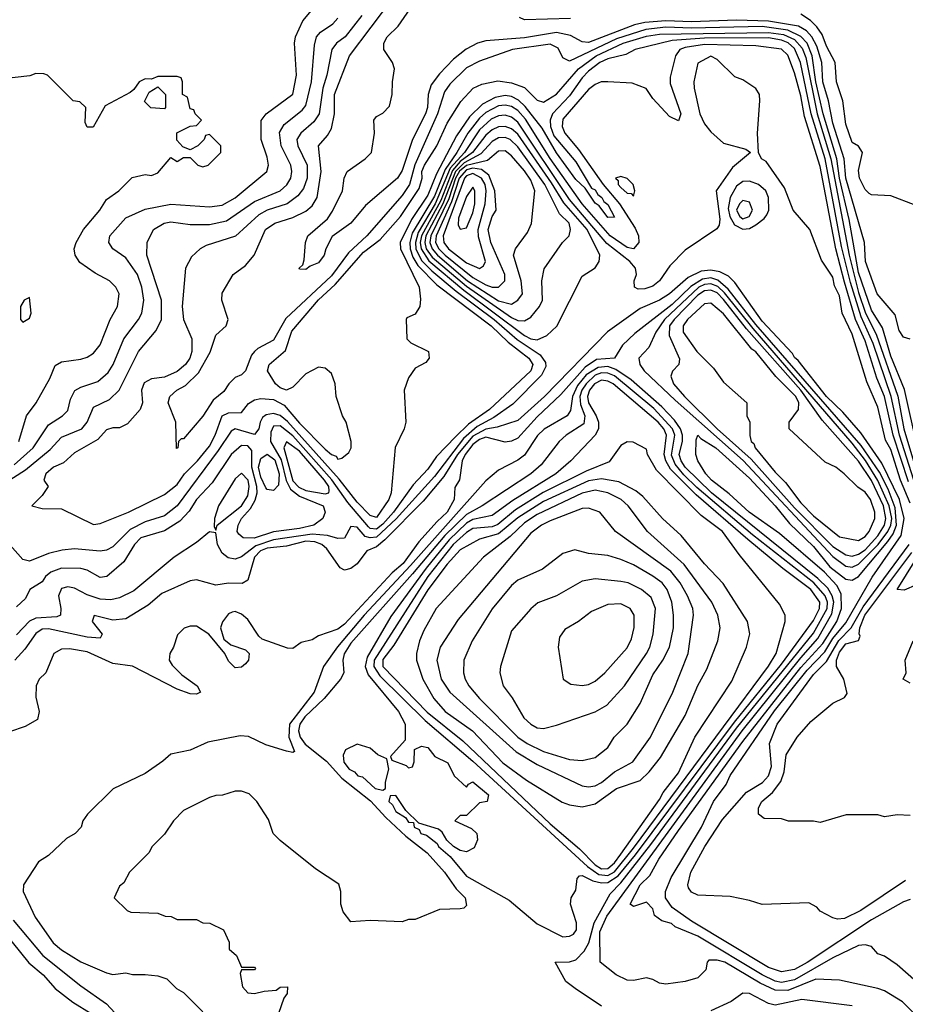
# Model space of a CAD drawing. Header units: inches. Extents: x 2348341 to 2479810, y 460419 to 613669.
# Tile 355 of 656: x 2383120 to 2385875, y 563418 to 566483. Entities that reach past the tile are written whole.
import ezdxf

# ---------------------------------------------------------------- set-up
doc = ezdxf.new("R2010")
doc.units = ezdxf.units.IN
doc.header["$MEASUREMENT"] = 0
doc.layers.add('C3586', color=7, linetype='Continuous')

msp = doc.modelspace()

# ---------------------------------------------------------------- linework, layer by layer
at = {"layer": 'C3586', "color": 2}
for points, elevation in [([(2383102.8, 565097.2), (2383161.7, 565150), (2383210, 565221.6), (2383253.2, 565250), (2383270, 565266.8), (2383278, 565302), (2383291.5, 565328.5), (2383310, 565339.3), (2383362.8, 565357.2), (2383394.9, 565385.1), (2383411.2, 565410), (2383443.5, 565490), (2383489.6, 565550), (2383499.6, 565570), (2383506.3, 565610), (2383500.4, 565650), (2383486.6, 565690), (2383450, 565741.6), (2383409.4, 565770), (2383397, 565790), (2383400.7, 565810), (2383450, 565866), (2383510, 565893.7), (2383590, 565908.8), (2383710, 565900.3), (2383750, 565906), (2383790, 565928.9), (2383889.3, 566010), (2383894, 566030), (2383890, 566055.3), (2383871.3, 566110), (2383871.3, 566168.7), (2383886.6, 566190), (2383970, 566251), (2383981.1, 566310), (2383974.7, 566410), (2383977.6, 566430), (2384001, 566479), (2384043.7, 566530)], 78), ([(2385913.3, 565150), (2385872.3, 565332.3), (2385830, 565436.2), (2385803.9, 565523.9), (2385770, 565578.9), (2385730, 565695.6), (2385701.1, 565861.1), (2385670, 565989.5), (2385662.6, 566050), (2385619.6, 566190), (2385597, 566290), (2385585.6, 566370), (2385569.9, 566409.9), (2385550.3, 566430.3), (2385509.9, 566449.9), (2385430, 566461.7), (2385210, 566456.6), (2385130, 566459.9), (2385067.8, 566452.2), (2384977, 566423), (2384830, 566353.6), (2384810, 566364), (2384794.8, 566394.8), (2384770, 566407.1), (2384653.4, 566390), (2384550, 566353.7), (2384510, 566332.6), (2384458.2, 566281.8), (2384441.3, 566258.7), (2384419.7, 566190), (2384349, 566031), (2384332.8, 565970), (2384310, 565935.8), (2384200.3, 565810), (2384143.1, 565756.9), (2384090, 565685.6), (2383947.5, 565552.5), (2383910, 565485.6), (2383860.3, 565459.7), (2383850.2, 565449.8), (2383841.2, 565438.8), (2383822, 565390), (2383810, 565378), (2383790, 565369.4), (2383770.6, 565350), (2383754.7, 565325.3), (2383721.5, 565298.5), (2383690, 565249), (2383630, 565178), (2383622, 565178), (2383614, 565170), (2383612, 565150), (2383608, 565148), (2383605.2, 565230), (2383582, 565290), (2383586.6, 565310), (2383609.3, 565330), (2383635.6, 565344.4), (2383675.9, 565384.1), (2383712.3, 565447.7), (2383730, 565501), (2383762, 565530), (2383768.7, 565550), (2383749.3, 565610), (2383750, 565631.3), (2383784, 565690), (2383822.5, 565717.5), (2383849.6, 565750.4), (2383885.1, 565830), (2383914, 565850), (2383970, 565867.2), (2384010, 565886.7), (2384030, 565903.8), (2384045.4, 565930), (2384057.8, 566010), (2384049.6, 566090), (2384077.6, 566122.4), (2384090, 566144.7), (2384099.1, 566190), (2384099.1, 566250), (2384146, 566370), (2384281.3, 566550)], 66), ([(2385890, 565489), (2385870, 565495.3), (2385856, 565516), (2385843.9, 565563.9), (2385788.2, 565630), (2385751.2, 565730), (2385747.8, 565790), (2385690.6, 565990), (2385685.5, 566050), (2385650, 566160.7), (2385636.2, 566230), (2385618.5, 566290), (2385615.4, 566350), (2385600.3, 566400.3), (2385584.8, 566430), (2385568, 566448), (2385542.7, 566462.7), (2385450, 566478.8), (2385350, 566481.2), (2385210, 566475.8), (2385130, 566479.6), (2385065.3, 566474.7), (2385033.1, 566466.9), (2384890, 566411.6), (2384870, 566413.6), (2384833.5, 566433.5), (2384790, 566443.2), (2384690, 566426.8), (2384570, 566416.9), (2384544, 566410), (2384509.3, 566390.7), (2384470, 566360.5), (2384425.9, 566314.1), (2384400.3, 566279.7), (2384391.2, 566250), (2384389.1, 566210), (2384382.4, 566190), (2384342.3, 566110), (2384310, 566013.2), (2384295.8, 565990), (2384195.8, 565904.2), (2384150, 565849.3), (2384092, 565808), (2384072.7, 565770), (2384067.7, 565750), (2384050, 565726), (2384024, 565716), (2384010, 565705.2), (2383990, 565706), (2383989, 565710), (2384000.4, 565719.6), (2384004.8, 565735.2), (2384009.6, 565790), (2384016.2, 565810), (2384077.1, 565862.9), (2384093.4, 565886.6), (2384124.5, 565950), (2384129.3, 565990), (2384139, 566010), (2384195.1, 566050), (2384214.5, 566070), (2384224, 566130), (2384222, 566170), (2384230, 566182), (2384250, 566192), (2384270, 566214), (2384279, 566250), (2384279.3, 566290), (2384286, 566330), (2384279.3, 566350), (2384253.2, 566390), (2384253.2, 566410), (2384262.7, 566430), (2384297.2, 566462.8), (2384344.5, 566530)], 62), ([(2384184.2, 566495.8), (2384132.8, 566430), (2384106, 566410), (2384091.2, 566390), (2384075.6, 566310), (2384062.8, 566270), (2384052, 566190), (2384035.4, 566164.6), (2383995.1, 566130), (2383982.6, 566110), (2383984.8, 566090), (2384014.2, 566030), (2384014.2, 565990), (2384002.9, 565957.1), (2383985.5, 565934.5), (2383951.8, 565910), (2383890, 565890.2), (2383864.3, 565875.7), (2383790.9, 565809.1), (2383699.7, 565780.3), (2383681.2, 565770), (2383654.8, 565745.2), (2383636, 565710), (2383625.1, 565590), (2383629.6, 565550), (2383655.8, 565490), (2383655.1, 565450), (2383649.7, 565430), (2383635.8, 565410), (2383610, 565387.7), (2383570, 565370.3), (2383530, 565364.9), (2383507.3, 565352.7), (2383498.7, 565330), (2383501.6, 565290), (2383494.5, 565270), (2383455.3, 565224.7), (2383430, 565213), (2383410, 565213), (2383390, 565206.8), (2383363.3, 565176.7), (2383290, 565134.9), (2383256.1, 565103.9), (2383225.2, 565090), (2383201.2, 565070), (2383195.3, 565050), (2383208.7, 565030), (2383190, 565002), (2383158, 564970), (2383190, 564961.2), (2383250, 564960.9), (2383350, 564911.8), (2383370, 564914.5), (2383458.8, 564950), (2383570, 565005.1), (2383610, 565036.2), (2383632.7, 565070), (2383673.6, 565110), (2383710, 565155.8), (2383728.1, 565190), (2383750.2, 565249.8), (2383770, 565259.8), (2383810, 565260.7), (2383831.7, 565288.3), (2383850, 565299.6), (2383870, 565304.2), (2383910, 565300.5), (2383942.8, 565282.8), (2383990, 565227.6), (2384070, 565146), (2384090, 565129.5), (2384104.1, 565124.1), (2384110, 565115.3), (2384122, 565118), (2384143.6, 565136.4), (2384151.3, 565150), (2384151, 565170), (2384136, 565230), (2384124.7, 565250), (2384104.7, 565310), (2384101, 565350), (2384090, 565382), (2384070, 565398), (2384050, 565401), (2384010, 565380.7), (2383970, 565339.1), (2383950, 565330.4), (2383930, 565337.1), (2383915.5, 565350), (2383890.6, 565390), (2383896.3, 565410), (2383946.8, 565453.2), (2383966.3, 565513.7), (2384049.1, 565610.9), (2384100.9, 565659.1), (2384190, 565759.3), (2384241.3, 565798.7), (2384304.7, 565870), (2384362.8, 565957.2), (2384372.4, 565990), (2384371.3, 566010), (2384379.2, 566030), (2384417.4, 566090), (2384450, 566160.9), (2384492, 566228), (2384530.5, 566269.5), (2384557.3, 566282.7), (2384607.1, 566292.9), (2384650, 566286.9), (2384690, 566271.8), (2384730, 566232.3), (2384750, 566226), (2384790, 566251.1), (2384858.4, 566330), (2384913.2, 566370), (2384997, 566410), (2385070, 566431.5), (2385110, 566438.3), (2385450, 566443.4), (2385496.6, 566436.6), (2385530, 566420.8), (2385554, 566394), (2385565.4, 566365.4), (2385600.8, 566190), (2385643.7, 566050), (2385700.1, 565750), (2385730, 565633.7), (2385751.5, 565570), (2385784.7, 565504.7), (2385851.7, 565311.7), (2385870.5, 565210), (2385910, 565078.3)], 70), ([(2385906, 565906), (2385830, 565935.1), (2385770, 565938), (2385762.4, 565942.4), (2385750, 565954), (2385733.2, 565990), (2385730, 566014), (2385742, 566070), (2385729.4, 566089.4), (2385710, 566101.2), (2385690, 566158), (2385680.5, 566230), (2385660.7, 566290), (2385657.4, 566350), (2385630, 566400.7), (2385616.6, 566436.6), (2385600.4, 566460.4), (2385580.7, 566480.7), (2385550, 566500.5)], 58), ([(2383025.1, 565010), (2383138, 565082), (2383215.2, 565144.8), (2383250, 565183.7), (2383313.6, 565210), (2383329.7, 565230), (2383350, 565277.1), (2383399.4, 565300.6), (2383429.8, 565330.2), (2383490, 565450.7), (2383544.4, 565515.6), (2383561.3, 565550), (2383561, 565610), (2383515.6, 565750), (2383516, 565790), (2383536, 565830), (2383569.2, 565850), (2383590, 565854.3), (2383650, 565846), (2383710, 565846), (2383763.5, 565856.5), (2383850, 565917.4), (2383930, 565950.4), (2383951.5, 565968.5), (2383963.5, 565990), (2383966.9, 566010), (2383963.1, 566030), (2383933.7, 566090), (2383928.6, 566131.4), (2383942.8, 566157.2), (2383998.7, 566201.3), (2384010, 566216.3), (2384027.7, 566290), (2384036.6, 566403.4), (2384043, 566430), (2384055.8, 566444.2), (2384094, 566470), (2384110, 566488)], 74), ([(2384833.4, 566486.6), (2384690, 566482.7), (2384675.3, 566490)], 58), ([(2385901.5, 565050), (2385856.9, 565190), (2385831.4, 565310), (2385775, 565475), (2385738, 565558), (2385704.5, 565664.5), (2385677.1, 565777.1), (2385625.5, 566050), (2385582.6, 566190), (2385549.3, 566350), (2385530, 566392.9), (2385510.6, 566410.6), (2385490, 566419.6), (2385450, 566426), (2385250, 566425.4), (2385150, 566418.1), (2385034.8, 566390), (2385005.4, 566374.6), (2384950, 566361.4), (2384924.6, 566350), (2384890, 566322.4), (2384870, 566302.3), (2384830, 566246), (2384777.6, 566190), (2384770.2, 566170), (2384771.2, 566150), (2384781.6, 566121.6), (2384850, 566040.3), (2384899.1, 565959.1), (2384910, 565953.7), (2384918.9, 565938.9), (2384931.5, 565930), (2384936.9, 565916.9), (2384950, 565907.3), (2384970, 565868), (2384950, 565867.6), (2384923.1, 565903.1), (2384910, 565912.3), (2384879.1, 565959.1), (2384850, 565985.1), (2384790, 566068.3), (2384745.3, 566145.3), (2384692.6, 566212.6), (2384672.1, 566232.1), (2384650, 566244.2), (2384630, 566246.9), (2384598.9, 566241.1), (2384559.8, 566220.2), (2384519.2, 566180.8), (2384478.4, 566121.6), (2384416.6, 566003.4), (2384390, 565936.8), (2384338.6, 565861.4), (2384303.7, 565790), (2384304.9, 565770), (2384362.4, 565650), (2384367.1, 565612.9), (2384364.7, 565590), (2384350, 565566), (2384324.7, 565555.3), (2384322, 565550), (2384324.7, 565490), (2384336.9, 565476.9), (2384392, 565450), (2384394, 565430), (2384383.6, 565416.4), (2384350, 565398), (2384330, 565368), (2384316, 565330), (2384321, 565230), (2384316, 565210), (2384288.2, 565151.8), (2384275.3, 565010), (2384268, 564990), (2384230, 564933.6), (2384210, 564939.7), (2384170, 564981.6), (2384113.4, 565053.4), (2383952.7, 565232.7), (2383930, 565250.7), (2383910, 565257.7), (2383887.1, 565252.9), (2383875.6, 565244.4), (2383867.6, 565230), (2383864.2, 565210), (2383850, 565191.6), (2383790.4, 565209.6), (2383777.5, 565202.5), (2383737.9, 565142.1), (2383610, 564969.8), (2383570, 564938.7), (2383510, 564920.3), (2383463.9, 564896.1), (2383410, 564842.4), (2383390, 564831.5), (2383370, 564828.4), (2383290, 564835.6), (2383251.6, 564831.6), (2383210, 564821.1), (2383150, 564797.4), (2383130, 564802.6), (2383090, 564847.8)], 74), ([(2385884.7, 565044.7), (2385837.1, 565190), (2385810.4, 565310), (2385786.9, 565366.9), (2385750, 565483.5), (2385720.7, 565550), (2385686.3, 565666.3), (2385658.8, 565770), (2385610, 566026), (2385562, 566182), (2385550, 566246), (2385530, 566317.2), (2385510, 566372.6), (2385490, 566390.7), (2385410, 566402), (2385250, 566405.7), (2385190, 566396.5), (2385174, 566390), (2385160.3, 566370), (2385144, 566304), (2385144, 566284), (2385177.3, 566190), (2385170, 566168), (2385142, 566182), (2385090, 566238), (2385068.9, 566268.9), (2385025.6, 566285.6), (2384949.5, 566289.5), (2384929.2, 566289.2), (2384910, 566281.6), (2384890, 566266), (2384810, 566173), (2384807.7, 566150), (2384816, 566130), (2384858.7, 566078.7), (2384935.2, 565970), (2384986.3, 565910), (2385034.3, 565834.3), (2385044.7, 565810), (2385046.3, 565790), (2385030, 565769.8), (2385010, 565774), (2384956.8, 565810), (2384869.9, 565910), (2384770, 566050.8), (2384693.1, 566173.1), (2384670, 566199.8), (2384650, 566212.9), (2384630, 566217.3), (2384610, 566215), (2384570, 566194.6), (2384550, 566176.8), (2384513.7, 566130), (2384480.4, 566070), (2384443.3, 566016.7), (2384410, 565934.2), (2384341, 565819), (2384333.6, 565790), (2384334.7, 565770), (2384343.5, 565743.5), (2384358.2, 565718.2), (2384417.5, 565657.5), (2384586.3, 565530), (2384639.7, 565479.7), (2384703.6, 565430), (2384716.5, 565410), (2384710.2, 565390), (2384581.7, 565270), (2384516.3, 565223.7), (2384475.4, 565184.6), (2384416.9, 565123.1), (2384390, 565083.6), (2384344.3, 565035.7), (2384282.7, 564950), (2384250, 564913), (2384230, 564897.4), (2384210, 564899.8), (2384204.9, 564904.9), (2384140.4, 564980.4), (2384091.2, 565051.2), (2383970, 565187.9), (2383930, 565219.4), (2383910, 565217.7), (2383901, 565199), (2383900.6, 565170), (2383933, 565113), (2383949.2, 565049.2), (2383962.2, 565022.2), (2383990, 564999.8), (2384063.8, 564970), (2384070.5, 564950), (2384063, 564930), (2384035.5, 564910), (2383990, 564899.1), (2383910, 564888.5), (2383848.9, 564868.9), (2383815.3, 564870), (2383801.4, 564881.5), (2383796.2, 564890), (2383799.7, 564910), (2383809.8, 564930), (2383838.3, 564961.7), (2383852.5, 564987.5), (2383858.3, 565010), (2383858, 565030), (2383842.1, 565090), (2383842.5, 565142.5), (2383830, 565156.4), (2383810, 565157.7), (2383778, 565130), (2383719, 565041), (2383670.4, 564990), (2383646.8, 564953.2), (2383618.3, 564921.7), (2383570, 564892.4), (2383496.3, 564870), (2383477.6, 564850), (2383444, 564796), (2383390.7, 564750), (2383370, 564747), (2383329.7, 564769.7), (2383310, 564775.1), (2383250, 564775.4), (2383216.5, 564763.5), (2383200.5, 564750), (2383190, 564733.2), (2383151.3, 564710), (2383138.4, 564681.6), (2383110, 564655.1)], 78), ([(2385890, 564978.7), (2385860.2, 565050), (2385830, 565145.1), (2385814, 565174), (2385790, 565277.2), (2385755.8, 565355.8), (2385710, 565503.7), (2385678.4, 565570), (2385670, 565624), (2385655.1, 565655.1), (2385650, 565682), (2385614.6, 565734.6), (2385578, 565830), (2385526, 565890), (2385499.6, 565959.6), (2385442, 566042), (2385428, 566050), (2385418, 566070), (2385415.3, 566130), (2385422.7, 566230), (2385421.2, 566250), (2385410, 566268.7), (2385370, 566295.3), (2385344.7, 566304.7), (2385290, 566359), (2385270, 566369), (2385230, 566348), (2385217.3, 566290), (2385218, 566270), (2385235.8, 566190), (2385250, 566159.1), (2385270, 566133.4), (2385310, 566098.8), (2385379.6, 566079.6), (2385394, 566070), (2385337.3, 566022.7), (2385286.7, 565950), (2385297.7, 565862.3), (2385296.1, 565843.9), (2385288.5, 565831.5), (2385190, 565766), (2385142.7, 565717.3), (2385110.1, 565669.9), (2385090, 565653.8), (2385064.8, 565644.8), (2385043.8, 565643.8), (2385033.2, 565650), (2385031.6, 565670), (2385038.7, 565690), (2385036.2, 565710), (2385018.7, 565730), (2384946.3, 565786.3), (2384830, 565923.4), (2384670, 566164.4), (2384650, 566179.4), (2384630, 566185.5), (2384610, 566183.2), (2384587.1, 566172.9), (2384550, 566139.8), (2384503.6, 566070), (2384459.4, 566020.6), (2384412.3, 565910), (2384359.3, 565820.7), (2384351.2, 565790), (2384352.8, 565770), (2384370, 565733.7), (2384401.7, 565701.7), (2384478.1, 565638.1), (2384596.3, 565550), (2384667.7, 565487.7), (2384739.7, 565439.7), (2384756, 565416), (2384756.7, 565403.3), (2384743.2, 565376.8), (2384654, 565286), (2384595.5, 565244.5), (2384543.2, 565216.8), (2384500.3, 565179.7), (2384410, 565060.7), (2384290.8, 564929.2), (2384230, 564872.3), (2384210, 564869.8), (2384194.3, 564874.3), (2384170, 564903.6), (2384150, 564905.2), (2384130, 564869.5), (2384110, 564867.8), (2384078, 564878), (2384030, 564882), (2383910, 564863.6), (2383854.9, 564845.1), (2383810, 564811.1), (2383790, 564804.2), (2383768.3, 564808.3), (2383750, 564822.7), (2383735.6, 564850), (2383730, 564886), (2383710, 564888.7), (2383670, 564856), (2383600.7, 564810), (2383474.5, 564705.5), (2383430, 564683.6), (2383403.1, 564676.9), (2383370, 564679.1), (2383330, 564692.6), (2383290, 564714), (2383270, 564718.3), (2383250, 564713), (2383240.9, 564690), (2383248.4, 564650), (2383246.8, 564630), (2383235.1, 564624.9), (2383170, 564620.8), (2383150, 564611), (2383110, 564568)], 82), ([(2383117.6, 565170), (2383140.7, 565250), (2383171.5, 565290), (2383213.9, 565366.1), (2383230, 565406.8), (2383250, 565418), (2383310, 565426), (2383330, 565433), (2383350, 565444.9), (2383370, 565470.8), (2383400.9, 565550), (2383423.7, 565590), (2383429.2, 565630), (2383419, 565650), (2383399, 565670), (2383354.2, 565694.2), (2383307.3, 565727.3), (2383292.3, 565750), (2383289.4, 565770), (2383295.1, 565790), (2383318, 565830), (2383369.4, 565890), (2383390, 565922.8), (2383428.7, 565950), (2383470, 565991.3), (2383510, 566001), (2383530, 565998), (2383550, 566006), (2383590, 566054), (2383610, 566042), (2383630, 566054), (2383650, 566054), (2383674, 566030), (2383690, 566024.7), (2383706, 566030), (2383746, 566070), (2383746, 566090), (2383710, 566126), (2383698, 566122), (2383694, 566110), (2383674, 566090), (2383650, 566078), (2383627.3, 566087.3), (2383608.4, 566108.4), (2383608.9, 566131.1), (2383650, 566152), (2383670, 566154), (2383686, 566170), (2383666, 566190), (2383662, 566202), (2383650, 566206), (2383642, 566242), (2383626, 566250), (2383626, 566290), (2383622, 566302), (2383610, 566306), (2383550, 566306), (2383530, 566298), (2383510, 566299), (2383492, 566290), (2383474.8, 566265.2), (2383463.5, 566256.5), (2383385.4, 566214.6), (2383348.4, 566148.4), (2383330, 566148), (2383323.1, 566163.1), (2383326, 566210), (2383307.3, 566227.3), (2383286, 566230), (2383206, 566310), (2383194.6, 566314.6), (2383170, 566315.3), (2383151.3, 566308.7), (2383070, 566299)], 82), ([(2385890, 563745.2), (2385870, 563737), (2385770, 563681.4), (2385570, 563548.1), (2385530, 563527), (2385490, 563519.2), (2385450, 563532.6), (2385210, 563677.4), (2385150, 563720.3), (2385128.8, 563750), (2385128.7, 563770), (2385147.3, 563812.7), (2385240.7, 563970), (2385278.7, 564050), (2385317.6, 564102.4), (2385330, 564130.3), (2385468.4, 564331.6), (2385570, 564458.5), (2385624.6, 564515.4), (2385650, 564556.6), (2385690, 564606.2), (2385772, 564748), (2385862.3, 564877.7), (2385871.5, 564930), (2385857.4, 564990), (2385802.2, 565102.2), (2385737.3, 565197.3), (2385681.3, 565261.3), (2385630, 565309.8), (2385542.2, 565422.2), (2385530, 565431.8), (2385524.1, 565444.1), (2385430, 565544.8), (2385345.2, 565665.2), (2385324.9, 565684.9), (2385298, 565698), (2385270, 565703.4), (2385240.1, 565699.9), (2385199.4, 565680.6), (2385142, 565630), (2385110, 565609.7), (2385050, 565583.6), (2384948.5, 565511.5), (2384752.3, 565310), (2384670, 565235.4), (2384605.4, 565214.6), (2384570, 565208.7), (2384530, 565186.5), (2384481.7, 565130), (2384439.3, 565060.7), (2384375.4, 564984.6), (2384256.1, 564863.9), (2384230, 564842.8), (2384200.4, 564830), (2384170.2, 564789.8), (2384150, 564774.5), (2384130, 564769.4), (2384116.9, 564776.9), (2384075.7, 564835.7), (2384059.7, 564850), (2384038, 564858), (2384010, 564859.6), (2383950, 564844.7), (2383890, 564838), (2383869.3, 564830), (2383850.2, 564810), (2383830, 564739), (2383812.3, 564727.7), (2383770, 564729.6), (2383730, 564722.9), (2383670, 564739.5), (2383650, 564737), (2383562.6, 564697.4), (2383519.3, 564660.7), (2383450, 564618), (2383410, 564613.6), (2383351.1, 564628.9), (2383344.9, 564610), (2383376, 564570), (2383370, 564558), (2383330, 564561), (2383210, 564587.6), (2383190, 564585.7), (2383170, 564572.8), (2383136.4, 564523.6), (2383104.9, 564490)], 86), ([(2385970, 563436), (2385850, 563541.2), (2385810, 563568.7), (2385790, 563575.3), (2385770, 563598), (2385750, 563604), (2385730, 563602), (2385650, 563562.7), (2385530, 563494.7), (2385490, 563486.1), (2385470, 563490.6), (2385429.9, 563509.9), (2385230, 563630.7), (2385159.5, 563659.5), (2385148, 563670), (2385118, 563678), (2385094.6, 563694.6), (2385090, 563715.3), (2385070, 563736), (2385030, 563722.7), (2385019, 563730), (2385050, 563790.3), (2385080.6, 563819.4), (2385108.2, 563870), (2385170, 563959.1), (2385370, 564236.9), (2385550, 564467), (2385618.4, 564541.6), (2385662.2, 564610), (2385677.1, 564650), (2385675.8, 564695.8), (2385662.2, 564722.2), (2385623.6, 564763.6), (2385484.1, 564884.1), (2385389.7, 564950), (2385327.3, 565007.3), (2385272.3, 565050), (2385255.1, 565070), (2385229.6, 565110), (2385223.7, 565130), (2385224.7, 565175.3), (2385229.4, 565190), (2385239.1, 565179.1), (2385285.5, 565150), (2385390, 565056.1), (2385470, 564970.2), (2385514.9, 564914.9), (2385590, 564843.7), (2385640.3, 564780.3), (2385690, 564742), (2385710, 564738.3), (2385730, 564750.2), (2385820.9, 564859.1), (2385837.4, 564882.6), (2385848.1, 564910), (2385844, 564964), (2385822.2, 565022.2), (2385794.5, 565074.5), (2385737.9, 565157.9), (2385410, 565534.5), (2385324.6, 565644.6), (2385291.9, 565671.9), (2385270, 565679), (2385244.6, 565675.4), (2385207.8, 565652.2), (2385150, 565597), (2385033.3, 565506.7), (2384994.9, 565470), (2384970.8, 565430), (2384914.8, 565425.2), (2384878.8, 565401.2), (2384803.7, 565316.3), (2384730, 565247.4), (2384670, 565180.4), (2384650, 565171), (2384630, 565168.4), (2384570, 565183.5), (2384550, 565176.8), (2384530, 565160.3), (2384505.6, 565130), (2384496.5, 565110), (2384488.7, 565051.3), (2384473.4, 565026.6), (2384471.8, 564990), (2384450.2, 564950), (2384418.4, 564921.6), (2384361.8, 564858.1), (2384312.5, 564790), (2384278.3, 564761.7), (2384130, 564601.3), (2384110, 564585.6), (2384050, 564565.2), (2384030, 564552.7), (2383995.3, 564544.7), (2383970, 564526), (2383952.7, 564527.3), (2383874.6, 564554.6), (2383864, 564564), (2383830, 564616), (2383810, 564632.7), (2383790, 564641.2), (2383781.4, 564638.6), (2383770, 564634), (2383750.7, 564609.3), (2383744.7, 564590), (2383755.3, 564555.3), (2383777.3, 564537.3), (2383822, 564522), (2383834, 564510), (2383832, 564490), (2383822, 564478), (2383810, 564468), (2383790, 564466), (2383770, 564486), (2383758, 564510), (2383708, 564570), (2383670, 564595.3), (2383650, 564595.3), (2383631.1, 564588.9), (2383611.1, 564568.9), (2383598.8, 564530), (2383586.8, 564510), (2383584.9, 564490), (2383594.4, 564474.4), (2383624.4, 564444.4), (2383672, 564410), (2383682, 564390), (2383670, 564384), (2383650, 564385.2), (2383610, 564399.3), (2383471, 564471), (2383410, 564478.9), (2383330, 564516), (2383275.3, 564524.7), (2383250, 564524), (2383226, 564510), (2383201, 564450), (2383181, 564430), (2383170.8, 564410), (2383170, 564374), (2383181, 564330), (2383174.8, 564305.2), (2383137.1, 564282.9), (2383038.8, 564250)], 90), ([(2385940.9, 563350), (2385866.2, 563426.2), (2385810, 563460.5), (2385790, 563468), (2385670, 563493.3), (2385596.5, 563496.5), (2385510, 563461.3), (2385470, 563462.9), (2385424.1, 563484.1), (2385313.3, 563550), (2385290, 563556), (2385264.4, 563555.6), (2385258.8, 563550), (2385254.4, 563525.6), (2385230, 563501.2), (2385190, 563489.3), (2385130, 563481.2), (2385110, 563484), (2385090, 563496), (2385070, 563501.2), (2385030, 563492.7), (2385010, 563493.2), (2384975.3, 563510), (2384926, 563550), (2384924.5, 563644.5), (2384946.9, 563693.1), (2385367.5, 564270), (2385550, 564497.3), (2385603.3, 564556.7), (2385646.4, 564633.6), (2385652.7, 564670), (2385647.8, 564690), (2385633.7, 564713.7), (2385603.4, 564743.4), (2385272.4, 565010), (2385190.7, 565090), (2385177.5, 565110), (2385171.6, 565130), (2385181.9, 565170), (2385182.4, 565190), (2385175.6, 565210), (2385157, 565237), (2385117.7, 565277.7), (2385021.9, 565361.9), (2384974.4, 565394.4), (2384950, 565403.2), (2384919.2, 565400.8), (2384882.8, 565377.2), (2384855.8, 565344.2), (2384839.4, 565310), (2384833.2, 565266.8), (2384823, 565250), (2384751.2, 565208.8), (2384731.2, 565188.8), (2384690, 565127.6), (2384670, 565111.6), (2384610, 565080.9), (2384570, 565047.3), (2384336.1, 564783.9), (2384191.7, 564630), (2384108.5, 564531.5), (2384065.2, 564470), (2384036.1, 564390), (2383959.1, 564290), (2383956.9, 564250), (2383974.8, 564205.2), (2383970, 564202), (2383950, 564206), (2383886, 564226), (2383831.5, 564251.5), (2383806, 564254), (2383705.2, 564234.8), (2383650, 564209.3), (2383590, 564197.2), (2383565.2, 564174.8), (2383510, 564137.2), (2383410.7, 564089.3), (2383331, 564010), (2383316, 563990), (2383311.3, 563970), (2383292, 563950), (2383265.4, 563934.6), (2383210, 563882), (2383178, 563862), (2383131.3, 563790), (2383131, 563770), (2383168.4, 563690), (2383224.4, 563610), (2383250, 563588.5), (2383310, 563550.7), (2383390, 563516), (2383410, 563511.3), (2383450, 563516), (2383470.9, 563510.9), (2383510, 563510.8), (2383550, 563506.8), (2383577.3, 563497.3), (2383608.1, 563468.1), (2383630, 563454.8), (2383690, 563394.8)], 94), ([(2384930, 563412.3), (2384848, 563468), (2384819.3, 563490), (2384786, 563550), (2384830, 563550.4), (2384850, 563556.4), (2384875.9, 563584.1), (2384890.5, 563609.5), (2384907.5, 563672.5), (2384957.5, 563762.5), (2384990, 563796.5), (2385083.8, 563916.2), (2385350, 564277.5), (2385590, 564573.8), (2385631.9, 564650), (2385633.2, 564670), (2385626.4, 564690), (2385590.6, 564730.6), (2385399.8, 564879.8), (2385226.6, 565026.6), (2385186.4, 565066.4), (2385159.3, 565099.3), (2385148.1, 565128.1), (2385158.5, 565190), (2385151.1, 565210), (2385092.9, 565272.9), (2384970, 565374.1), (2384950, 565382.7), (2384930, 565384.3), (2384910, 565376.2), (2384882, 565350), (2384869.1, 565330), (2384862.9, 565310), (2384865.2, 565285.2), (2384878.4, 565250), (2384874.9, 565225.1), (2384820.5, 565190), (2384798, 565170), (2384742, 565098), (2384710.4, 565070), (2384558.4, 564970), (2384510, 564943.4), (2384442.3, 564877.7), (2384342.2, 564757.8), (2384150, 564542), (2384128.9, 564508.9), (2384125.3, 564490), (2384128.2, 564450), (2384117.6, 564430), (2384066.7, 564370), (2384006.8, 564313.1), (2383991, 564290), (2383987.5, 564270), (2383992.3, 564250), (2384007.8, 564227.8), (2384074.8, 564174.8), (2384122.5, 564122.5), (2384211.7, 564051.7), (2384259.4, 563999.4), (2384321.6, 563941.6), (2384387.2, 563890), (2384442, 563830), (2384478, 563778), (2384506, 563750), (2384510, 563726), (2384502, 563718), (2384490, 563715.3), (2384426.4, 563713.6), (2384350, 563682), (2384330, 563682), (2384310, 563675.3), (2384210, 563679), (2384150, 563675.3), (2384126, 563706), (2384119.3, 563730), (2384119, 563770), (2384112.9, 563792.9), (2384040.2, 563840.2), (2383930, 563928.7), (2383908.7, 563950), (2383893.6, 563993.6), (2383858, 564050), (2383833.6, 564073.6), (2383810, 564082), (2383790, 564082), (2383750.9, 564069.1), (2383730, 564068.7), (2383710, 564062), (2383630, 564022), (2383598, 563990), (2383570, 563948), (2383532, 563910), (2383522, 563890), (2383462, 563830), (2383443.6, 563796.4), (2383430, 563786), (2383414, 563750), (2383454, 563710), (2383465.4, 563705.4), (2383550, 563702), (2383572.7, 563692.7), (2383591.6, 563691.6), (2383610, 563682), (2383670, 563682), (2383690, 563672), (2383711.1, 563671.1), (2383754, 563650), (2383771.6, 563611.6), (2383772, 563590), (2383794, 563570), (2383810, 563534), (2383850, 563534), (2383854, 563530), (2383850, 563526), (2383810, 563526), (2383805.4, 563514.6), (2383812.7, 563472.7), (2383830, 563454), (2383850, 563452), (2383880.2, 563459.8), (2383918, 563462), (2383930, 563472), (2383952.7, 563472.7), (2383952, 563452), (2383942, 563438), (2383925.5, 563390)], 98), ([(2385875.9, 563804.1), (2385737.3, 563710), (2385686, 563686), (2385664, 563684), (2385650, 563688), (2385610, 563708), (2385600.4, 563720.4), (2385574.6, 563734.6), (2385430, 563728.7), (2385390, 563742), (2385330, 563754), (2385230, 563758), (2385210, 563768), (2385201.2, 563781.2), (2385199, 563790), (2385208, 563830), (2385251.1, 563910), (2385306, 563994), (2385381.1, 564078.9), (2385431.1, 564108.9), (2385449.7, 564130), (2385458.9, 564158.9), (2385452.3, 564230), (2385476.3, 564290), (2385590, 564444.6), (2385630, 564485.5), (2385668.7, 564551.3), (2385706.4, 564590), (2385744, 564656), (2385887, 564850)], 82), ([(2385910, 564724), (2385872.2, 564707.8), (2385849.7, 564710), (2385942.1, 564857.9)], 74), ([(2385890, 564006), (2385850, 564008), (2385810, 564002), (2385790, 564008.7), (2385691.6, 564008.4), (2385610, 563984), (2385590, 563988.7), (2385511.6, 563988.4), (2385490, 563995.3), (2385436.4, 563996.4), (2385418, 564010), (2385419, 564030), (2385429.2, 564050), (2385462, 564078), (2385488, 564112), (2385498.4, 564141.6), (2385504.9, 564195.1), (2385539.1, 564250), (2385581.5, 564298.5), (2385650, 564355.5), (2385686.3, 564373.7), (2385694.5, 564385.5), (2385684.2, 564430), (2385661, 564470), (2385661.5, 564490), (2385670, 564514.6), (2385690, 564540.7), (2385729.6, 564550.4), (2385735.3, 564564.7), (2385731.7, 564571.7), (2385734, 564590), (2385749.4, 564630), (2385895.7, 564824.3)], 78), ([(2385890, 564418), (2385868.7, 564430), (2385878, 564450), (2385875.1, 564490), (2385899.5, 564550)], 74), ([(2383013.5, 563713.5), (2383148, 563548), (2383193.4, 563510), (2383230, 563468.2), (2383284.9, 563424.9), (2383342, 563390)], 86), ([(2383100, 563680), (2383192, 563570), (2383310, 563475.8), (2383390, 563420.3), (2383442.8, 563362.8)], 90), ([(2385710, 563413.3), (2385553.4, 563433.4), (2385470, 563416.2), (2385450, 563420.9), (2385390, 563451.8), (2385370, 563452.7), (2385333.2, 563426.8), (2385270, 563398)], 98)]:
    msp.add_lwpolyline(points, dxfattribs=dict(at, elevation=elevation))
for points, elevation in [([(2383570, 566206), (2383528.4, 566208.4), (2383508.7, 566228.7), (2383523.1, 566256.9), (2383550, 566274), (2383574, 566250), (2383574, 566210)], 82), ([(2384630, 566150.7), (2384610, 566149), (2384590, 566140.3), (2384570, 566123.1), (2384528.8, 566070), (2384490, 566041.3), (2384466.4, 566013.6), (2384430, 565920.5), (2384369.7, 565810), (2384366, 565790), (2384368.5, 565770), (2384392.6, 565732.6), (2384501.3, 565641.3), (2384690, 565500.2), (2384710, 565489.3), (2384730, 565486.5), (2384760.1, 565499.9), (2384791.3, 565528.7), (2384870, 565684.7), (2384910, 565711), (2384922.7, 565730), (2384925.1, 565750), (2384885.5, 565830), (2384812.5, 565912.5), (2384774.9, 565974.9), (2384670, 566127), (2384650, 566143.7)], 86), ([(2384630, 566116.5), (2384610, 566115), (2384590, 566104.1), (2384554.6, 566065.4), (2384502.9, 566037.1), (2384475.4, 566010), (2384436.6, 565910), (2384384, 565810), (2384380.8, 565790), (2384384.8, 565770), (2384403.7, 565743.7), (2384510, 565653.8), (2384650, 565556), (2384670, 565546.5), (2384690, 565545.7), (2384710, 565557.1), (2384737.6, 565590), (2384746, 565610), (2384744.5, 565670), (2384752.1, 565707.9), (2384809.2, 565790), (2384829.2, 565810), (2384834, 565830), (2384829.3, 565850), (2384799.2, 565879.2), (2384753.7, 565970), (2384670, 566086.8), (2384645.6, 566110)], 90), ([(2384630, 566075.1), (2384610, 566073.7), (2384575.3, 566044.7), (2384510, 566028.9), (2384488.1, 566011.9), (2384475.7, 565990), (2384454.9, 565925.1), (2384399.1, 565810), (2384396.3, 565790), (2384402.7, 565770), (2384419.3, 565750), (2384513.6, 565670), (2384610, 565607.5), (2384650, 565598), (2384669.8, 565610.2), (2384684.2, 565630), (2384680.4, 565670), (2384656.2, 565750), (2384662, 565770), (2384699.5, 565820.5), (2384711.9, 565848.1), (2384722.4, 565950), (2384710, 565983.7), (2384690, 566013), (2384650, 566059.7)], 94), ([(2384530, 566020.7), (2384510, 566015.6), (2384487, 565990), (2384463.6, 565916.4), (2384415.8, 565810), (2384414, 565790), (2384423.8, 565770), (2384443.7, 565750), (2384530, 565680.1), (2384570, 565657.5), (2384590, 565650.3), (2384610, 565650.4), (2384629.6, 565670), (2384629.7, 565690), (2384585.3, 565790), (2384577.3, 565830), (2384590, 565870.8), (2384602, 565890), (2384598, 565950), (2384579, 565999), (2384556.4, 566016.4)], 98), ([(2384530, 566003.8), (2384510, 565996.7), (2384504.2, 565990), (2384437.6, 565810), (2384439.7, 565790), (2384454, 565770), (2384510, 565726.2), (2384550, 565708.9), (2384563.3, 565716.7), (2384569.6, 565730), (2384547.2, 565807.2), (2384546.3, 565830), (2384567.9, 565910), (2384571.1, 565950), (2384568, 565970), (2384557, 565990)], 102), ([(2384990, 565995.3), (2384974, 565990), (2384982, 565982), (2384982, 565970), (2384990, 565960.7), (2385010, 565942.8), (2385022, 565942), (2385030, 565934), (2385034, 565950), (2385028.7, 565970), (2385010, 565988.7)], 82), ([(2385390, 565980.4), (2385370, 565979.1), (2385350, 565965.1), (2385330.1, 565929.9), (2385324.2, 565895.8), (2385329.5, 565870), (2385344, 565844), (2385370, 565830.9), (2385390, 565833.4), (2385410, 565844.5), (2385436.2, 565863.8), (2385444.4, 565875.6), (2385450.8, 565890), (2385449.8, 565930), (2385441.7, 565950), (2385418.4, 565970)], 86), ([(2384530, 565961.2), (2384510, 565932.3), (2384485.4, 565865.4), (2384484.4, 565844.4), (2384490, 565831), (2384510, 565834.8), (2384530, 565882), (2384536.4, 565910), (2384536.2, 565950)], 106), ([(2385370, 565920.5), (2385359.5, 565910), (2385350.3, 565890), (2385360.9, 565870), (2385370, 565863.2), (2385389.4, 565870), (2385399.7, 565890), (2385390, 565915.1)], 90), ([(2385270, 565661), (2385250, 565659), (2385232.7, 565650), (2385126.3, 565550), (2385099.6, 565510), (2385077.4, 565462.6), (2385046.7, 565430), (2385049.3, 565409.3), (2385062.6, 565390), (2385159.2, 565299.2), (2385371.1, 565111.1), (2385650, 564812.4), (2385690, 564782.5), (2385710, 564778.5), (2385730, 564788.4), (2385790.6, 564849.4), (2385821.1, 564890), (2385830.4, 564910), (2385833.2, 564930), (2385825.2, 564970), (2385790, 565049), (2385751.1, 565111.1), (2385710, 565165), (2385401.6, 565521.6), (2385313, 565633), (2385292.4, 565652.4)], 94), ([(2385270, 565641.6), (2385250, 565639), (2385230, 565626), (2385156, 565550), (2385142, 565530), (2385140.3, 565500.3), (2385172.8, 565427.2), (2385170.8, 565410), (2385150.6, 565389.4), (2385146.2, 565373.8), (2385154, 565350), (2385188.1, 565310), (2385290.2, 565210), (2385395.6, 565115.6), (2385530, 564964.1), (2385650, 564843), (2385690, 564816.9), (2385710, 564813.2), (2385730, 564819), (2385750, 564832.5), (2385790, 564876.8), (2385810.9, 564910), (2385814.7, 564930), (2385807.5, 564970), (2385770, 565048.6), (2385730, 565108.5), (2385616.2, 565236.2), (2385550.4, 565330), (2385381.3, 565521.3), (2385310, 565611.7), (2385290, 565632.7)], 98), ([(2383150, 565618), (2383134, 565610), (2383122, 565590), (2383122, 565550), (2383130, 565542), (2383150, 565554), (2383155.3, 565570)], 86), ([(2385270, 565600.9), (2385250, 565598.4), (2385198, 565550), (2385184.2, 565530), (2385183.7, 565510), (2385226.7, 565450), (2385278, 565398), (2385310, 565354.8), (2385382, 565290), (2385382, 565250), (2385392, 565230), (2385391.6, 565188.4), (2385396, 565170), (2385403.8, 565163.8), (2385408.4, 565150), (2385470, 565074.9), (2385502.7, 565042.7), (2385550, 564979.5), (2385590, 564938.9), (2385670, 564873.4), (2385730, 564862), (2385750, 564874.9), (2385762.4, 564890), (2385780.5, 564930), (2385780.5, 564950), (2385767, 564990), (2385750, 565012), (2385727.7, 565027.7), (2385685.2, 565070), (2385659, 565090), (2385626, 565106), (2385514, 565210), (2385514, 565230), (2385542.7, 565270), (2385544.5, 565290), (2385534.5, 565310), (2385472.9, 565372.9), (2385410, 565449.4), (2385397.5, 565457.5), (2385310, 565567)], 102), ([(2384930, 565360.6), (2384908.7, 565350), (2384893, 565330), (2384886.4, 565310), (2384889.5, 565290), (2384913.6, 565250), (2384920.2, 565230), (2384920.2, 565210), (2384910, 565189.5), (2384834.9, 565110), (2384788.4, 565070), (2384653.7, 564986.3), (2384590, 564939.8), (2384530, 564927.3), (2384510, 564915.9), (2384455.9, 564864.1), (2384384.3, 564775.7), (2384274.5, 564625.5), (2384200.9, 564499.1), (2384194.6, 564470), (2384204, 564444), (2384298, 564330), (2384318.8, 564290), (2384319.6, 564240.4), (2384274, 564190), (2384278, 564178), (2384322, 564162), (2384330, 564154), (2384342, 564158), (2384347.3, 564172.7), (2384348, 564212), (2384370, 564222), (2384390, 564218), (2384412, 564190), (2384452, 564170), (2384472, 564130), (2384510, 564094), (2384516.4, 564103.6), (2384530, 564111.3), (2384578, 564070), (2384574, 564050), (2384550, 564046), (2384510, 564006), (2384490, 564006), (2384474, 563990), (2384525.4, 563965.4), (2384542, 563950), (2384544.7, 563930), (2384534, 563906), (2384510, 563893.2), (2384490, 563897.2), (2384469.3, 563909.3), (2384449.2, 563929.2), (2384434.6, 563954.6), (2384423.1, 563963.1), (2384362, 563982), (2384321.2, 564021.2), (2384290, 564068), (2384272.7, 564067.3), (2384268.2, 564050), (2384279.3, 564039.3), (2384290, 564018.8), (2384319.9, 563999.9), (2384330, 563985.5), (2384344.7, 563984.7), (2384347.7, 563970), (2384363, 563963), (2384368.4, 563950), (2384385.3, 563945.3), (2384418.7, 563918.7), (2384423, 563910), (2384458.9, 563878.9), (2384510, 563817.6), (2384642.5, 563742.5), (2384730, 563668.8), (2384810, 563628.4), (2384830, 563630.8), (2384842.7, 563637.3), (2384852, 563650), (2384851.9, 563671.9), (2384834, 563730), (2384835.3, 563750), (2384850, 563774), (2384854, 563810), (2384861.5, 563818.5), (2384870, 563819.1), (2384902.7, 563802.7), (2384930, 563796.1), (2384950, 563798), (2384981.4, 563818.6), (2385035.8, 563884.2), (2385343.4, 564296.6), (2385490, 564477.1), (2385590, 564612.9), (2385608.8, 564650), (2385609.8, 564670), (2385581.8, 564710), (2385494.7, 564774.7), (2385385.2, 564865.2), (2385224.1, 565004.1), (2385144.3, 565084.3), (2385129.8, 565110), (2385124.9, 565130), (2385132.6, 565190), (2385123.5, 565210), (2385106.6, 565230), (2384966.6, 565350), (2384950, 565358.3)], 102), ([(2383950, 565169.6), (2383941.2, 565150), (2383970, 565047.7), (2383988.2, 565028.2), (2384010, 565018), (2384070, 565007.5), (2384081.2, 565010), (2384083.2, 565016.8), (2384081.5, 565030), (2384068.2, 565050), (2383990, 565140.2)], 82), ([(2385010, 565168.7), (2384990, 565158), (2384953.5, 565106.5), (2384882, 565078), (2384749, 565011), (2384662.8, 564957.2), (2384607.8, 564912.2), (2384590, 564904.7), (2384530, 564899.8), (2384510, 564887.2), (2384468.8, 564850), (2384390.1, 564750), (2384222.5, 564490), (2384222, 564470), (2384240.7, 564440.7), (2384381.7, 564301.7), (2384530, 564175.5), (2384886.9, 563846.9), (2384922.2, 563822.2), (2384950, 563819.6), (2384970, 563831.3), (2385030, 563904.6), (2385450, 564470.6), (2385473, 564510), (2385501.2, 564610), (2385501.2, 564630), (2385484.1, 564664.1), (2385358, 564818), (2385306, 564890), (2385240.1, 564940.1), (2385100.7, 565080.7), (2385073.2, 565130), (2385070, 565146), (2385028.4, 565168.4)], 106), ([(2383910, 565017.4), (2383890, 565020.5), (2383886.2, 565026.2), (2383870, 565058.9), (2383862.9, 565090), (2383870, 565116.9), (2383890, 565131.1), (2383913.2, 565113.2), (2383927.2, 565070), (2383925.3, 565034.7)], 74), ([(2383810, 565072), (2383790, 565054), (2383738.4, 564970), (2383725.5, 564930), (2383725.4, 564905.4), (2383730, 564894), (2383734, 564910), (2383810, 564970.2), (2383830, 565001.3), (2383834.3, 565030), (2383831, 565050)], 82), ([(2384930, 565053.5), (2384890, 565047.5), (2384750, 564983), (2384670, 564932.7), (2384610, 564882.4), (2384550, 564865.7), (2384490, 564833.1), (2384450, 564788), (2384390, 564708.2), (2384283.8, 564536.2), (2384250, 564491.2), (2384249.4, 564470), (2384388.1, 564328.1), (2384498.1, 564238.1), (2384770, 563980.5), (2384862, 563902), (2384910, 563852.8), (2384930, 563840.4), (2384950, 563841.4), (2384970, 563858.8), (2384990, 563885.4), (2385110, 564055.5), (2385121.8, 564078.2), (2385170, 564139.1), (2385220.9, 564250), (2385335.8, 564424.2), (2385380.7, 564530), (2385391.8, 564571.8), (2385384.5, 564610), (2385308.3, 564728.3), (2385250, 564789.4), (2385177.8, 564877.8), (2385119.5, 564930), (2385058.6, 564998.6), (2385036.5, 565016.5), (2384984.4, 565044.4)], 110), ([(2384910, 565018.4), (2384870, 565008.9), (2384730, 564943.4), (2384690, 564916.5), (2384645.9, 564874.1), (2384563, 564810), (2384415.5, 564650), (2384377.6, 564582.4), (2384363.8, 564550), (2384354, 564510), (2384354.4, 564490), (2384373.7, 564430), (2384408.4, 564370), (2384443.8, 564330), (2384529.2, 564269.2), (2384623, 564170), (2384696.2, 564116.2), (2384807.7, 564047.7), (2384830, 564039.1), (2384870, 564033), (2384910, 564042), (2384977.2, 564090), (2385050, 564115.3), (2385078, 564142), (2385113.3, 564186.7), (2385190, 564317.3), (2385230, 564410.8), (2385258, 564462), (2385292, 564550), (2385299.5, 564590), (2385291.6, 564630), (2385272.8, 564670), (2385187.3, 564787.3), (2385073.6, 564890), (2385013.3, 564970), (2384991.6, 564990), (2384949.3, 565010)], 114), ([(2384890, 564962.9), (2384870, 564961.6), (2384770, 564923.5), (2384743, 564910), (2384710, 564885.1), (2384483.6, 564616.4), (2384428.5, 564530), (2384418, 564490), (2384431.7, 564430), (2384458, 564390), (2384664.2, 564204.2), (2384730, 564164.9), (2384870, 564098.9), (2384890, 564095.2), (2384910, 564098.5), (2384930, 564109.1), (2384970, 564142), (2385027.1, 564172.9), (2385082.9, 564250), (2385151.6, 564390), (2385199.7, 564510), (2385216.3, 564630), (2385214.7, 564650), (2385198, 564690), (2385175.1, 564730), (2385146.1, 564766.1), (2384973.2, 564890), (2384925.2, 564950)], 118), ([(2384847.5, 564832.5), (2384810, 564821.2), (2384746.9, 564773.1), (2384670, 564738.4), (2384650, 564722), (2384590, 564649.2), (2384527.7, 564550), (2384502, 564490), (2384500.5, 564450), (2384505.5, 564430), (2384517.1, 564410), (2384550.4, 564370), (2384670, 564250.3), (2384698.4, 564230), (2384750, 564205.2), (2384830, 564180.4), (2384870, 564177.3), (2384910, 564186.8), (2384950, 564218), (2384969, 564250), (2385010, 564290.8), (2385050, 564354.8), (2385090, 564444), (2385121.3, 564490), (2385141.3, 564530), (2385154, 564590), (2385154, 564630), (2385148.4, 564670), (2385134, 564710), (2385118.7, 564730), (2385090, 564751.2), (2385030, 564786.3), (2384990, 564803), (2384950, 564815.1), (2384890, 564822)], 122), ([(2384910, 564742.4), (2384870, 564735.6), (2384790, 564689.5), (2384732.3, 564667.7), (2384710.4, 564649.6), (2384650, 564581.2), (2384616.3, 564470), (2384613.4, 564450), (2384624, 564410), (2384652.2, 564372.2), (2384688.2, 564310), (2384710, 564290.6), (2384730, 564279.1), (2384750, 564277.3), (2384790, 564287.3), (2384910, 564328.4), (2384946.6, 564350), (2385001.6, 564410), (2385069.7, 564510), (2385080.5, 564530), (2385091.2, 564570), (2385098.3, 564650), (2385084.1, 564684.1), (2385054.5, 564710), (2385013.2, 564730), (2384990, 564734.3)], 126), ([(2384990, 564665.1), (2384950, 564662.9), (2384898.8, 564641.2), (2384858.8, 564610), (2384815.5, 564584.5), (2384799.1, 564560.9), (2384795.5, 564530), (2384810.7, 564430.7), (2384834.4, 564414.4), (2384870, 564410.7), (2384890, 564414), (2384910, 564424), (2384940.9, 564450), (2385010, 564527.7), (2385023.8, 564556.2), (2385031.5, 564591.5), (2385031.6, 564630), (2385019.3, 564650)], 130), ([(2384170, 564228), (2384134, 564210), (2384126, 564194), (2384128.1, 564171.9), (2384144.9, 564150), (2384162, 564142), (2384172, 564130), (2384186.6, 564126.6), (2384226, 564090), (2384250, 564084.7), (2384258, 564090), (2384258, 564110), (2384268, 564150), (2384262, 564182), (2384234.6, 564194.6), (2384210, 564215.3)], 102)]:
    msp.add_lwpolyline(points, close=True, dxfattribs=dict(at, elevation=elevation))

doc.saveas('drawing.dxf')
